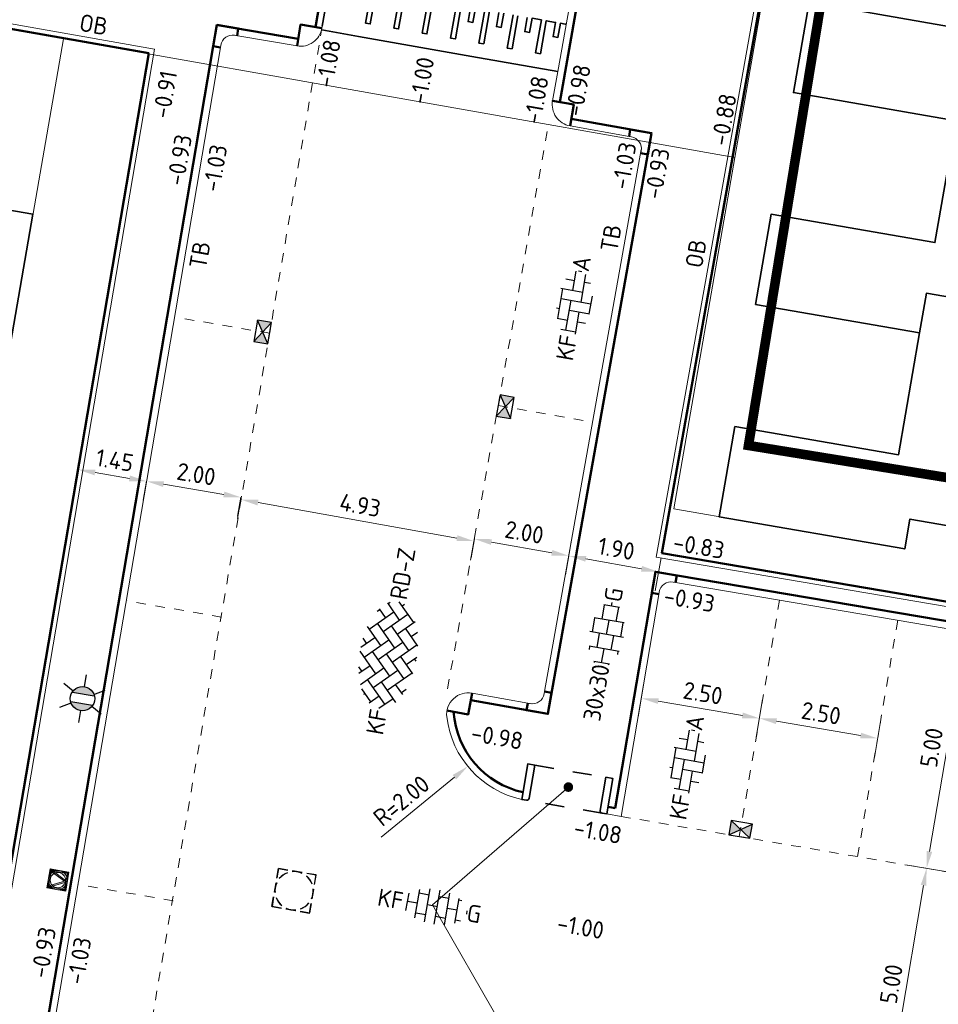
# Model space of a CAD drawing. Header units: metres. Extents: x 2514 to 227642, y 1683 to 852646.
# Tile 313 of 462: x 114020 to 114040, y 426238 to 426258. Entities that reach past the tile are written whole.
import ezdxf
from ezdxf.enums import TextEntityAlignment as Align
from ezdxf.lldxf.tags import DXFTag

# ---------------------------------------------------------------- set-up
doc = ezdxf.new("R2010")
doc.units = ezdxf.units.M
for name, pattern in [('VW-1-1_STREEP', [2, 1, -1]), ('XX-CENTER', [8, 5, -1, 1, -1]), ('ZZ-HIDDEN-SO', [4, 2, -2])]:
    doc.linetypes.add(name, pattern=pattern)
doc.layers.get('Defpoints').update_dxf_attribs({"color": 244, "lineweight": 35})
for name, color, linetype, lineweight in [('B-WE-KG-GRENS_PERCEEL-GV', 252, 'KG-PERCEEL', 18), ('B-WE-OG-BEBOUWING-GV', 4, 'Continuous', 35), ('N-WE-IE-MEUBILAIR_WEGMEUBILAIR_LICHTMAST-S', 7, 'Continuous', 25), ('N-WE-IE-MEUBILAIR_WEGMEUBILAIR_VERKEERSBORD-S', 7, 'Continuous', 9), ('N-WE-KG-WERKGRENS-G', 7, 'XX-CENTER', 35), ('N-WE-RI-HWA_KOLK-S', 150, 'Continuous', 25), ('N-WE-RI-PUT-OPHOOGTEBRENGEN-S', 7, 'Continuous', 25), ('N-WE-VH-DREMPEL_BESTRAAT-G', 1, 'Continuous', 35), ('N-WE-VH-KANTOPSLUITING-T18', 1, 'Continuous', 18), ('N-WE-VH-KANTOPSLUITING_ACHTERKANTBAND-G', 1, 'Continuous', 50), ('N-WE-VH-KANTOPSLUITING_INRITBAND-G', 2, 'Continuous', 35), ('N-WE-VH-KANTOPSLUITING_OPSLUITBAND_100X200-G', 1, 'Continuous', 18), ('N-WE-VH-KANTOPSLUITING_OPSLUITBAND_150X250-G', 1, 'Continuous', 35), ('N-WE-VH-KANTOPSLUITING_TROTTOIRBAND_130 150-G', 2, 'Continuous', 13), ('N-WE-VH-M', 7, 'Continuous', 18), ('N-WE-VH-MATERIAALGRENS-G', 7, 'ZZ-HIDDEN-SO', 35), ('N-WE-VH-NAP-T18', 1, 'Continuous', 18), ('N-WE-VH-VERHARDING_BETONSTRAATSTEEN-S', 1, 'Continuous', 25), ('N-WE-VH-VERHARDING_STRAATBAKSTEEN-S', 1, 'Continuous', 5), ('N-WE-VH-VERHARDING_TEGEL-S', 1, 'Continuous', 25), ('N-WE-VW-MARKERING_LANGS_STREEP_11_010-G', 7, 'VW-1-1_STREEP', 13), ('V-WE-VH-M', 7, 'Continuous', 18)]:
    doc.layers.add(name, color=color, linetype=linetype, lineweight=lineweight)
doc.styles.add('ISO', font='NLCS-ISO.ttf')
doc.styles.add('NLCS-ISO', font='NLCS-ISO.ttf', dxfattribs={"height": 1.8})
doc.styles.add('NLCS-ISO-M200-T18', font='NLCS-ISO.ttf', dxfattribs={"height": 0.36})
doc.styles.get("Standard").update_dxf_attribs({"font": 'romans'})
tags = doc.linetypes.add('KG-PERCEEL', pattern='A,5.5,-2,["P",Standard,S=1.8,R=0,X=-0.5,Y=-0.9],-2,5.5,-2,[5,NLCS.SHX,S=0.75,R=0,X=0,Y=0],-2', length=19).pattern_tags.tags
tags[6] = DXFTag(74, 10)
doc.dimstyles.new('NLCS-M200-T18-PIJL_L2_H1', dxfattribs={"dimscale": 0.2, "dimtxt": 2.5, "dimasz": 1.8, "dimexe": 2, "dimexo": 2, "dimgap": 0.7, "dimtad": 1, "dimzin": 0, "dimdsep": 46, "dimtxsty": 'NLCS-ISO-M200-T18', "dimcen": 0, "dimdle": 2, "dimclrd": 256, "dimclre": 256, "dimclrt": 1, "dimadec": 1, "dimazin": 0, "dimtfac": 1, "dimtdec": 3, "dimtofl": 0, "dimtmove": 0, "dimatfit": 3, "dimfxl": 2, "dimfxlon": 1, "dimtfillclr": 256, "dimtolj": 1, "dimtzin": 0, "dimlwd": -1, "dimlwe": -1, "dimarcsym": 0})

# ---------------------------------------------------------------- blocks, each defined once
blk = doc.blocks.new('N-SIE-WEG_VERKEERSBORD_ROND-SO')
h = blk.add_hatch(color=256)
h.dxf.hatch_style = 1
h.paths.add_polyline_path([(-1, 0, 1), (1, 0, 1)])
h.paths.add_polyline_path([(0.8, 0, -1), (-0.8, 0, -1)], flags=16)
h = blk.add_hatch(color=256)
h.dxf.hatch_style = 1
h.paths.add_polyline_path([(-0.77, 0.86), (-0.51, 0.86, -0.134934), (0, 1), (-1, 1), (-0.8, 0.6, -0.037994), (-0.7, 0.71)])
h = blk.add_hatch(color=256)
h.dxf.hatch_style = 1
h.paths.add_polyline_path([(-0.86, 0.72), (-1, 1), (-1, 0, -0.134934), (-0.86, 0.51)])
h = blk.add_hatch(color=256)
h.dxf.hatch_style = 1
h.paths.add_polyline_path([(0, -1, -0.134934), (-0.51, -0.86), (-0.86, -0.86), (-0.86, -0.51, -0.134934), (-1, 0), (-1, -1)])
h = blk.add_hatch(color=256)
h.dxf.hatch_style = 1
h.paths.add_polyline_path([(-0.11, -0.79, 0.066661), (0.11, -0.79), (0.69, 0.39, 0.050318), (0.6, 0.52), (0, -0.69), (-0.6, 0.52, 0.050318), (-0.69, 0.39)])
h = blk.add_hatch(color=256)
h.dxf.hatch_style = 1
h.paths.add_polyline_path([(0.77, 0.86), (0.7, 0.71, -0.037994), (0.8, 0.6), (1, 1), (0, 1, -0.134934), (0.51, 0.86)])
h = blk.add_hatch(color=256)
h.dxf.hatch_style = 1
h.paths.add_polyline_path([(0.86, -0.86), (0.51, -0.86, -0.134934), (0, -1), (1, -1), (1, 0, -0.134934), (0.86, -0.51)])
h = blk.add_hatch(color=256)
h.dxf.hatch_style = 1
h.paths.add_polyline_path([(0.86, 0.51, -0.134934), (1, 0), (1, 1), (0.86, 0.72)])
for points in [[(-1, -1), (1, -1), (1, 1), (-1, 1)], [(-0.86, -0.86), (0.86, -0.86), (0.86, 0.86), (-0.86, 0.86)]]:
    blk.add_lwpolyline(points, close=True)
at = {"flags": 128}
for points in [[(-1, 1), (0, -1), (1, 1)], [(-0.77, 0.86), (0, -0.69), (0.77, 0.86)]]:
    blk.add_lwpolyline(points, close=True, dxfattribs=at)
for radius in [1, 0.796]:
    blk.add_circle((0, 0), radius)
at = {"lineweight": 30, "flags": 104}
blk.add_attdef('bordgegevens', text='', height=1.8, dxfattribs=at).set_placement((2.21, 3.21), align=Align.TOP_LEFT)
blk = doc.blocks.new('SVH-TEGEL_300X300_DUN_HALFST_KL-SO')
for p, q in [((-1.84, 1.5), (-1.5, 1.5)), ((-1.5, -1.6), (-1.5, 1.6)), ((0, -1.78), (0, 1.78)), ((0, 1.5), (1.5, 1.5)), ((1.5, -1.6), (1.5, 1.6)), ((-3.08, 0.75), (-3, 0.75)), ((-3, -0.83), (-3, 0.83)), ((-3, 0), (-1.5, 0)), ((-1.5, 0.75), (0, 0.75)), ((0, 0), (1.5, 0)), ((1.5, 0.75), (3, 0.75)), ((3, -0.83), (3, 0.83)), ((3, 0), (3.39, 0)), ((-3.08, -0.75), (-3, -0.75)), ((-1.5, -0.75), (0, -0.75)), ((1.5, -0.75), (3, -0.75)), ((-1.84, -1.5), (-1.5, -1.5)), ((0, -1.5), (1.5, -1.5))]:
    blk.add_line(p, q)
at = {"style": 'NLCS-ISO'}
blk.add_attdef('FORMAAT', text='', height=1.8, dxfattribs=at).set_placement((-3.18, 0), align=Align.MIDDLE_RIGHT)
blk.add_attdef('KLEUR', text='', height=1.8, dxfattribs=at).set_placement((3.49, 0), align=Align.MIDDLE_LEFT)
at = {"style": 'NLCS-ISO', "flags": 1}
blk.add_attdef('FUNCTIE', text='', height=1.8, dxfattribs=at).set_placement((0.12, -3.58), align=Align.MIDDLE_CENTER)
blk = doc.blocks.new('SVH-BSS_KEIFORMAAT_KEPER-SO')
at = {"ltscale": 0.1}
for p, q in [((-3.6, 2.11), (-1.48, 0)), ((-2.48, 2.48), (-1.48, 1.48)), ((-2.23, 0.74), (-0.21, 2.76)), ((-2.23, 2.23), (-1.85, 2.61)), ((-0.74, 2.23), (1.48, 0)), ((0.22, 2.75), (1.48, 1.48)), ((0.74, 2.23), (1.2, 2.68)), ((0.74, 0.74), (2.45, 2.45)), ((2.23, 2.23), (4.45, 0)), ((-5.2, 0.74), (-4.03, 1.91)), ((-5.2, -0.74), (-2.97, 1.48)), ((-4.56, 1.6), (-4.45, 1.48)), ((-2.23, -0.74), (0, 1.48)), ((0.74, -0.74), (2.97, 1.48)), ((3.71, 0.74), (4.5, 1.53)), ((4.22, 1.72), (4.45, 1.48)), ((-5.34, 0.88), (-4.45, 0)), ((-4.81, -1.84), (-2.97, 0)), ((-3.71, 0.74), (-1.48, -1.48)), ((-2.23, -2.23), (0, 0)), ((-0.74, 0.74), (1.48, -1.48)), ((0.74, -2.23), (2.97, 0)), ((2.23, 0.74), (4.45, -1.48)), ((3.71, -0.74), (5.25, 0.79)), ((5.2, 0.74), (5.39, 0.55)), ((-5.73, -0.2), (-4.45, -1.48)), ((-3.71, -0.74), (-1.48, -2.97)), ((-0.74, -0.74), (1.48, -2.97)), ((2.23, -0.74), (3.84, -2.36)), ((3.71, -2.23), (5.57, -0.37)), ((5.2, -0.74), (5.41, -0.95)), ((-3.89, -2.41), (-2.97, -1.48)), ((-1.59, -3.08), (0, -1.48)), ((1.36, -3.09), (2.97, -1.48)), ((-3.71, -2.23), (-3.27, -2.67)), ((-0.74, -2.23), (0.21, -3.18)), ((-0.22, -3.19), (0, -2.97)), ((2.23, -2.23), (2.78, -2.78))]:
    blk.add_line(p, q, dxfattribs=at)
at = {"style": 'NLCS-ISO'}
blk.add_attdef('FORMAAT', text='', height=1.8, dxfattribs=at).set_placement((-5.83, -0.22), align=Align.MIDDLE_RIGHT)
blk.add_attdef('KLEUR', text='', height=1.8, dxfattribs=at).set_placement((5.82, -0.22), align=Align.MIDDLE_LEFT)
at = {"style": 'NLCS-ISO', "flags": 1}
blk.add_attdef('FUNCTIE', text='', height=1.8, dxfattribs=at).set_placement((0.12, -3.58), align=Align.MIDDLE_CENTER)
blk = doc.blocks.new('SVH-BSS_KEIFORMAAT_HALFST_KL-SO')
for p, q in [((-2.1, -1.59), (-2.1, 1.42)), ((-2.1, 1.05), (-1.05, 1.05)), ((-1.05, -1.83), (-1.05, 1.66)), ((0, -1.88), (0, 1.71)), ((0, 1.05), (1.05, 1.05)), ((1.05, -1.75), (1.05, 1.58)), ((2.1, -1.4), (2.1, 1.22)), ((2.1, 1.05), (2.41, 1.05)), ((-3.15, -1), (-3.15, 0.83)), ((-3.15, 0), (-2.1, 0)), ((-1.05, 0), (0, 0)), ((1.05, 0), (2.1, 0)), ((3.15, -0.26), (3.15, 0.09)), ((3.15, 0), (3.16, 0)), ((-2.1, -1.05), (-1.05, -1.05)), ((0, -1.05), (1.05, -1.05)), ((2.1, -1.05), (2.64, -1.05))]:
    blk.add_line(p, q)
at = {"style": 'NLCS-ISO'}
blk.add_attdef('FORMAAT', text='', height=1.8, dxfattribs=at).set_placement((-3.62, -0.09), align=Align.MIDDLE_RIGHT)
blk.add_attdef('KLEUR', text='', height=1.8, dxfattribs=at).set_placement((3.17, -0.09), align=Align.MIDDLE_LEFT)
at = {"style": 'NLCS-ISO', "flags": 1}
blk.add_attdef('FUNCTIE', text='', height=1.8, dxfattribs=at).set_placement((0.12, -3.58), align=Align.MIDDLE_CENTER)
blk = doc.blocks.new('SVH-BSS_KEIFORMAAT_ELLEBOOG_KL-SO-flat-117')
at = {"layer": 'N-WE-VH-VERHARDING_BETONSTRAATSTEEN-S', "ltscale": 0.2}
for p, q in [((-0.032, 0.265), (0.039, 0.667)), ((0.082, 0.672), (0.152, 0.659)), ((-0.177, 0.504), (0.005, 0.472)), ((0.139, 0.022), (0.24, 0.598)), ((0.212, 0.436), (0.339, 0.413)), ((-0.348, -0.319), (-0.238, 0.302)), ((-0.284, 0.31), (0.175, 0.229)), ((-0.275, 0.095), (0.346, -0.014)), ((-0.177, -0.562), (-0.068, 0.058)), ((0.309, -0.221), (0.374, 0.144)), ((-0.373, -0.101), (-0.311, -0.112)), ((-0.104, -0.148), (0.316, -0.222)), ((0.021, -0.645), (0.102, -0.185)), ((-0.361, -0.317), (-0.141, -0.355)), ((0.066, -0.392), (0.231, -0.421)), ((-0.282, -0.544), (0.03, -0.599))]:
    blk.add_line(p, q, dxfattribs=at)
at = {"layer": 'N-WE-VH-VERHARDING_BETONSTRAATSTEEN-S', "style": 'NLCS-ISO'}
blk.add_attdef('KLEUR', text='', height=0.36, rotation=80.0136, dxfattribs=at).set_placement((0.118, 0.669), align=Align.MIDDLE_LEFT)
at = {"layer": 'N-WE-VH-VERHARDING_BETONSTRAATSTEEN-S', "style": 'NLCS-ISO', "flags": 1}
blk.add_attdef('FUNCTIE', text='', height=0.36, rotation=80.0136, dxfattribs=at).set_placement((0.71, -0.101), align=Align.MIDDLE_CENTER)
at = {"layer": 'N-WE-VH-VERHARDING_BETONSTRAATSTEEN-S', "style": 'NLCS-ISO'}
blk.add_attdef('FORMAAT', text='', height=0.36, rotation=80.0136, dxfattribs=at).set_placement((-0.118, -0.669), align=Align.MIDDLE_RIGHT)
blk = doc.blocks.new('SVH-BSS_KEIFORMAAT_ELLEBOOG_KL-SO-flat-123')
at = {"layer": 'N-WE-VH-VERHARDING_BETONSTRAATSTEEN-S', "ltscale": 0.2}
for p, q in [((-0.032, 0.265), (0.039, 0.667)), ((0.082, 0.672), (0.152, 0.659)), ((-0.177, 0.504), (0.005, 0.472)), ((0.139, 0.022), (0.24, 0.598)), ((0.212, 0.436), (0.339, 0.413)), ((-0.348, -0.319), (-0.238, 0.302)), ((-0.284, 0.31), (0.175, 0.229)), ((-0.275, 0.095), (0.346, -0.014)), ((-0.177, -0.562), (-0.068, 0.058)), ((0.309, -0.221), (0.374, 0.144)), ((-0.373, -0.101), (-0.311, -0.112)), ((-0.104, -0.148), (0.316, -0.222)), ((0.021, -0.645), (0.102, -0.185)), ((-0.361, -0.317), (-0.141, -0.355)), ((0.066, -0.392), (0.231, -0.421)), ((-0.282, -0.544), (0.03, -0.599))]:
    blk.add_line(p, q, dxfattribs=at)
at = {"layer": 'N-WE-VH-VERHARDING_BETONSTRAATSTEEN-S', "style": 'NLCS-ISO'}
blk.add_attdef('KLEUR', text='', height=0.36, rotation=80.0136, dxfattribs=at).set_placement((0.118, 0.669), align=Align.MIDDLE_LEFT)
at = {"layer": 'N-WE-VH-VERHARDING_BETONSTRAATSTEEN-S', "style": 'NLCS-ISO', "flags": 1}
blk.add_attdef('FUNCTIE', text='', height=0.36, rotation=80.0136, dxfattribs=at).set_placement((0.71, -0.101), align=Align.MIDDLE_CENTER)
at = {"layer": 'N-WE-VH-VERHARDING_BETONSTRAATSTEEN-S', "style": 'NLCS-ISO'}
blk.add_attdef('FORMAAT', text='', height=0.36, rotation=80.0136, dxfattribs=at).set_placement((-0.118, -0.669), align=Align.MIDDLE_RIGHT)
blk = doc.blocks.new('SRI-PUT_OPHOOGTEBRENGEN-SO-flat-24')
at = {"layer": 'N-WE-RI-PUT-OPHOOGTEBRENGEN-S'}
blk.add_lwpolyline([(-0.363, 0.266), (-0.329, 0.463), (-0.132, 0.43)], dxfattribs=at)
at = {"layer": 'N-WE-RI-PUT-OPHOOGTEBRENGEN-S', "lineweight": -3}
for points in [[(0.164, 0.38), (-0.034, 0.413)], [(0.426, 0.133), (0.459, 0.33), (0.262, 0.363)], [(-0.379, 0.167), (-0.413, -0.03)], [(0.376, -0.163), (0.41, 0.034)], [(-0.429, -0.129), (-0.462, -0.326), (-0.265, -0.359)], [(-0.167, -0.376), (0.031, -0.409)], [(0.129, -0.426), (0.326, -0.459), (0.36, -0.262)]]:
    blk.add_lwpolyline(points, dxfattribs=at)
at = {"layer": 'N-WE-RI-PUT-OPHOOGTEBRENGEN-S', "lineweight": -3, "ltscale": 0.2}
for start, end in [(110.434, 140.434), (65.434, 95.434), (20.434, 50.434), (155.434, 185.434), (335.4292, 5.4292), (200.4292, 230.4292), (245.4292, 275.4292), (290.4292, 320.4292)]:
    blk.add_arc((-0.002, 0.002), 0.4, start, end, dxfattribs=at)
blk = doc.blocks.new('SRI-PUT_OPHOOGTEBRENGEN-SO-flat-120')
at = {"layer": 'N-WE-RI-PUT-OPHOOGTEBRENGEN-S', "lineweight": -3}
for points in [[(-0.13, 0.427), (-0.327, 0.461), (-0.362, 0.265)], [(0.165, 0.375), (-0.032, 0.41)], [(0.426, 0.126), (0.461, 0.323), (0.264, 0.358)], [(-0.379, 0.166), (-0.413, -0.031)], [(0.375, -0.169), (0.409, 0.028)], [(-0.17, -0.378), (0.027, -0.413)], [(0.126, -0.43), (0.323, -0.465), (0.357, -0.268)]]:
    blk.add_lwpolyline(points, dxfattribs=at)
at = {"layer": 'N-WE-RI-PUT-OPHOOGTEBRENGEN-S'}
blk.add_lwpolyline([(-0.268, -0.361), (-0.465, -0.326), (-0.431, -0.129)], dxfattribs=at)
at = {"layer": 'N-WE-RI-PUT-OPHOOGTEBRENGEN-S', "lineweight": -3}
for start_param, end_param in [(5.23603, 5.759628), (4.450548, 4.974147), (3.66515, 4.188748), (6.021428, 6.545027), (2.879751, 3.40335), (0.523641, 1.047239), (1.309039, 1.832638), (2.094353, 2.617952)]:
    blk.add_ellipse((-0.002, -0.002), major_axis=(-0.394, 0.069), ratio=0.999848, start_param=start_param, end_param=end_param, dxfattribs=at)
blk = doc.blocks.new('N-SRI-KOLK_STRAAT_450X300-SO')
h = blk.add_hatch(color=256)
h.dxf.hatch_style = 1
h.paths.add_polyline_path([(0, 0.75), (-1.125, 1.5), (-1.125, 0)])
h.paths.add_polyline_path([(1.125, 1.5), (0, 0.75), (1.125, 0)])
for p, q in [((-1.125, 0), (1.125, 1.5)), ((1.125, 0), (-1.125, 1.5))]:
    blk.add_line(p, q)
at = {"flags": 128}
blk.add_lwpolyline([(-1.125, 0), (1.125, 0), (1.125, 1.5), (-1.125, 1.5)], close=True, dxfattribs=at)
blk = doc.blocks.new('*D489')
at = {"layer": 'Defpoints', "color": 0, "transparency": 16777216}
for p in [(114021.644, 426248.906), (114023.074, 426248.663), (114023.041, 426248.472)]:
    blk.add_point(p, dxfattribs=at)
at = {"layer": 'N-WE-VH-M', "transparency": 16777216}
for p, q in [((114021.612, 426248.715), (114021.545, 426248.321)), ((114021.967, 426248.655), (114022.686, 426248.532)), ((114023.041, 426248.472), (114022.974, 426248.078))]:
    blk.add_line(p, q, dxfattribs=at)
for points in [[(114021.977, 426248.714), (114021.957, 426248.596), (114021.612, 426248.715)], [(114022.696, 426248.592), (114022.676, 426248.473), (114023.041, 426248.472)]]:
    blk.add_solid(points, dxfattribs=at)
at = {"layer": 'N-WE-VH-M', "transparency": 16777216, "insert": (114022.38, 426248.909), "char_height": 0.36, "attachment_point": 5, "rotation": 350.3412, "style": 'NLCS-ISO-M200-T18'}
blk.add_mtext('\\A1;1.45', dxfattribs=at)
blk = doc.blocks.new('*D490')
at = {"layer": 'Defpoints', "color": 0, "transparency": 16777216}
for p in [(114025.093, 426248.555), (114029.951, 426247.688), (114029.868, 426247.223)]:
    blk.add_point(p, dxfattribs=at)
at = {"layer": 'N-WE-VH-M', "transparency": 16777216}
for p, q in [((114025.023, 426248.161), (114024.94, 426247.696)), ((114025.365, 426248.027), (114029.513, 426247.286)), ((114029.88, 426247.294), (114029.797, 426246.829))]:
    blk.add_line(p, q, dxfattribs=at)
for points in [[(114025.375, 426248.086), (114025.354, 426247.968), (114025.01, 426248.09)], [(114029.524, 426247.346), (114029.503, 426247.227), (114029.868, 426247.223)]]:
    blk.add_solid(points, dxfattribs=at)
at = {"layer": 'N-WE-VH-M', "transparency": 16777216, "insert": (114027.495, 426247.972), "char_height": 0.36, "attachment_point": 5, "rotation": 349.8809, "style": 'NLCS-ISO-M200-T18'}
blk.add_mtext('\\A1;4.93', dxfattribs=at)
blk = doc.blocks.new('*D491')
at = {"layer": 'Defpoints', "color": 0, "transparency": 16777216}
for p in [(114031.967, 426247.603), (114033.838, 426247.27), (114033.715, 426246.583)]:
    blk.add_point(p, dxfattribs=at)
at = {"layer": 'N-WE-VH-M', "transparency": 16777216}
for p, q in [((114031.897, 426247.21), (114031.774, 426246.523)), ((114032.199, 426246.854), (114033.361, 426246.647)), ((114033.767, 426246.876), (114033.645, 426246.19))]:
    blk.add_line(p, q, dxfattribs=at)
for points in [[(114032.21, 426246.913), (114032.189, 426246.795), (114031.845, 426246.917)], [(114033.371, 426246.706), (114033.35, 426246.588), (114033.715, 426246.583)]]:
    blk.add_solid(points, dxfattribs=at)
at = {"layer": 'N-WE-VH-M', "transparency": 16777216, "insert": (114032.836, 426247.065), "char_height": 0.36, "attachment_point": 5, "rotation": 349.8809, "style": 'NLCS-ISO-M200-T18'}
blk.add_mtext('\\A1;1.90', dxfattribs=at)
blk = doc.blocks.new('*D492')
at = {"layer": 'Defpoints', "color": 0, "transparency": 16777216}
for p in [(114040.328, 426240.227), (114038.463, 426235.472), (114039.489, 426235.298)]:
    blk.add_point(p, dxfattribs=at)
at = {"layer": 'N-WE-VH-M', "transparency": 16777216}
for p, q in [((114039.696, 426240.334), (114038.907, 426240.469)), ((114039.241, 426240.047), (114038.523, 426235.827)), ((114038.857, 426235.405), (114038.068, 426235.539))]:
    blk.add_line(p, q, dxfattribs=at)
for points in [[(114039.182, 426240.057), (114039.3, 426240.036), (114039.302, 426240.401)], [(114038.464, 426235.837), (114038.582, 426235.817), (114038.463, 426235.472)]]:
    blk.add_solid(points, dxfattribs=at)
at = {"layer": 'N-WE-VH-M', "transparency": 16777216, "insert": (114038.567, 426237.991), "char_height": 0.36, "attachment_point": 5, "rotation": 80.3412, "style": 'NLCS-ISO-M200-T18'}
blk.add_mtext('\\A1;5.00', dxfattribs=at)
blk = doc.blocks.new('*D493')
at = {"layer": 'Defpoints', "color": 0, "transparency": 16777216}
for p in [(114040.14, 426245.331), (114041.167, 426245.156), (114040.328, 426240.227)]:
    blk.add_point(p, dxfattribs=at)
at = {"layer": 'N-WE-VH-M', "transparency": 16777216}
for p, q in [((114040.535, 426245.263), (114039.746, 426245.398)), ((114039.362, 426240.756), (114040.08, 426244.976)), ((114039.696, 426240.334), (114038.907, 426240.469))]:
    blk.add_line(p, q, dxfattribs=at)
for points in [[(114040.021, 426244.986), (114040.139, 426244.966), (114040.14, 426245.331)], [(114039.303, 426240.766), (114039.421, 426240.746), (114039.302, 426240.401)]]:
    blk.add_solid(points, dxfattribs=at)
at = {"layer": 'N-WE-VH-M', "transparency": 16777216, "insert": (114039.406, 426242.92), "char_height": 0.36, "attachment_point": 5, "rotation": 80.3412, "style": 'NLCS-ISO-M200-T18'}
blk.add_mtext('\\A1;5.00', dxfattribs=at)
blk = doc.blocks.new('hoekblok inw. 25')
at = {"layer": 'N-WE-VH-KANTOPSLUITING_ACHTERKANTBAND-G', "ltscale": 0.2, "flags": 128}
blk.add_lwpolyline([(-0.45, 0.15), (-0.45, 0), (0, 0), (0, 0.45), (-0.15, 0.45)], dxfattribs=at)
at = {"layer": 'N-WE-VH-KANTOPSLUITING_TROTTOIRBAND_130 150-G', "ltscale": 0.2, "flags": 128}
blk.add_lwpolyline([(-0.15, 0.45), (-0.15, 0.4, -0.414214), (-0.4, 0.15), (-0.45, 0.15)], format="xyb", dxfattribs=at)
blk = doc.blocks.new('*D524')
at = {"layer": 'Defpoints', "color": 0, "ltscale": 0.2, "transparency": 16777216}
for p in [(114031.287, 426243.794), (114029.738, 426242.529)]:
    blk.add_point(p, dxfattribs=at)
at = {"layer": 'N-WE-VH-M', "ltscale": 0.2, "transparency": 16777216}
blk.add_line((114027.932, 426241.054), (114029.459, 426242.301), dxfattribs=at)
blk.add_solid([(114029.421, 426242.348), (114029.497, 426242.255), (114029.738, 426242.529)], dxfattribs=at)
at = {"layer": 'N-WE-VH-M', "color": 1, "ltscale": 0.2, "transparency": 16777216, "insert": (114028.354, 426241.812), "char_height": 0.36, "attachment_point": 5, "rotation": 39.2339, "style": 'NLCS-ISO-M200-T18'}
blk.add_mtext('\\A1;R=2.00', dxfattribs=at)
blk = doc.blocks.new('*D288')
at = {"layer": 'Defpoints', "color": 0, "transparency": 16777216}
for p in [(114023.041, 426248.472), (114025.008, 426248.137), (114025.008, 426248.137)]:
    blk.add_point(p, dxfattribs=at)
at = {"layer": 'N-WE-VH-M', "transparency": 16777216}
for p, q in [((114023.041, 426248.472), (114022.974, 426248.078)), ((114023.396, 426248.412), (114024.653, 426248.198)), ((114025.008, 426248.137), (114024.941, 426247.743))]:
    blk.add_line(p, q, dxfattribs=at)
for points in [[(114023.406, 426248.471), (114023.386, 426248.353), (114023.041, 426248.472)], [(114024.663, 426248.257), (114024.643, 426248.139), (114025.008, 426248.137)]]:
    blk.add_solid(points, dxfattribs=at)
at = {"layer": 'N-WE-VH-M', "transparency": 16777216, "insert": (114024.078, 426248.62), "char_height": 0.36, "attachment_point": 5, "rotation": 350.344, "style": 'NLCS-ISO-M200-T18'}
blk.add_mtext('\\A1;2.00', dxfattribs=at)
blk = doc.blocks.new('*D546')
at = {"layer": 'Defpoints', "color": 0, "transparency": 16777216}
for p in [(114029.876, 426247.269), (114031.845, 426246.917), (114031.845, 426246.917)]:
    blk.add_point(p, dxfattribs=at)
at = {"layer": 'N-WE-VH-M', "transparency": 16777216}
for p, q in [((114029.876, 426247.269), (114029.806, 426246.875)), ((114030.23, 426247.205), (114031.49, 426246.98)), ((114031.845, 426246.917), (114031.774, 426246.523))]:
    blk.add_line(p, q, dxfattribs=at)
for points in [[(114030.241, 426247.264), (114030.22, 426247.146), (114029.876, 426247.269)], [(114031.501, 426247.04), (114031.48, 426246.921), (114031.845, 426246.917)]]:
    blk.add_solid(points, dxfattribs=at)
at = {"layer": 'N-WE-VH-M', "transparency": 16777216, "insert": (114030.917, 426247.408), "char_height": 0.36, "attachment_point": 5, "rotation": 349.8809, "style": 'NLCS-ISO-M200-T18'}
blk.add_mtext('\\A1;2.00', dxfattribs=at)
blk = doc.blocks.new('*D791')
at = {"layer": 'Defpoints', "color": 0, "ltscale": 0.2, "transparency": 16777216}
for p in [(114035.818, 426243.53), (114032.934, 426241.485), (114035.399, 426241.066)]:
    blk.add_point(p, dxfattribs=at)
at = {"layer": 'V-WE-VH-M', "ltscale": 0.2, "transparency": 16777216}
for p, q in [((114033.287, 426243.555), (114033.421, 426244.344)), ((114035.751, 426243.136), (114035.885, 426243.925)), ((114033.709, 426243.889), (114035.463, 426243.591))]:
    blk.add_line(p, q, dxfattribs=at)
for points in [[(114033.719, 426243.948), (114033.698, 426243.83), (114033.354, 426243.95)], [(114035.473, 426243.65), (114035.453, 426243.531), (114035.818, 426243.53)]]:
    blk.add_solid(points, dxfattribs=at)
at = {"layer": 'V-WE-VH-M', "color": 1, "ltscale": 0.2, "transparency": 16777216, "insert": (114034.64, 426244.055), "char_height": 0.36, "attachment_point": 5, "rotation": 350.3412, "style": 'NLCS-ISO-M200-T18'}
blk.add_mtext('\\A1;2.50', dxfattribs=at)
blk = doc.blocks.new('*D792')
at = {"layer": 'Defpoints', "color": 0, "ltscale": 0.2, "transparency": 16777216}
for p in [(114038.283, 426243.111), (114035.399, 426241.066), (114037.863, 426240.646)]:
    blk.add_point(p, dxfattribs=at)
at = {"layer": 'V-WE-VH-M', "ltscale": 0.2, "transparency": 16777216}
for p, q in [((114035.751, 426243.136), (114035.885, 426243.925)), ((114038.216, 426242.716), (114038.35, 426243.505)), ((114036.173, 426243.47), (114037.928, 426243.171))]:
    blk.add_line(p, q, dxfattribs=at)
for points in [[(114036.183, 426243.529), (114036.163, 426243.411), (114035.818, 426243.53)], [(114037.938, 426243.23), (114037.918, 426243.112), (114038.283, 426243.111)]]:
    blk.add_solid(points, dxfattribs=at)
at = {"layer": 'V-WE-VH-M', "color": 1, "ltscale": 0.2, "transparency": 16777216, "insert": (114037.104, 426243.636), "char_height": 0.36, "attachment_point": 5, "rotation": 350.3412, "style": 'NLCS-ISO-M200-T18'}
blk.add_mtext('\\A1;2.50', dxfattribs=at)
blk = doc.blocks.new('N-SIE-WEG_LICHTMAST-SO')
h = blk.add_hatch(color=256)
h.paths.add_polyline_path([(1.16, 0.5, 0.658505), (-1.16, 0.5)])
h.paths.add_polyline_path([(-1.16, -0.5, 0.658505), (1.16, -0.5)])
at = {"flags": 128}
for points in [[(0, 1.27), (0, 2.53)], [(-2.19, 1.27), (-1.1, 0.63)], [(1.1, 0.63), (2.19, 1.27)], [(-1.16, 0.5), (1.16, 0.5)], [(-2.19, -1.27), (-1.1, -0.63)], [(-1.16, -0.5), (1.16, -0.5)], [(2.19, -1.27), (1.1, -0.63)], [(0, -1.27), (0, -2.53)]]:
    blk.add_lwpolyline(points, dxfattribs=at)
at = {"ltscale": 0.5}
blk.add_circle((0, 0), 1.27, dxfattribs=at)
at = {"style": 'NLCS-ISO'}
blk.add_attdef('TYPE', text='', height=1.8, dxfattribs=at).set_placement((0, 2.53), align=Align.BOTTOM_CENTER)

msp = doc.modelspace()

# ---------------------------------------------------------------- linework, layer by layer
at = {"layer": 'B-WE-KG-GRENS_PERCEEL-GV', "ltscale": 0.2}
for points in [[(114062.845, 426243.553), (114065.033, 426252.421), (114067.647, 426260.863), (114069.867, 426271.851), (114069.5, 426279.068), (114069.487, 426279.321), (114069.481, 426279.345), (114040.382, 426284.372), (114035.308, 426255.219)], [(114038.847, 426247.062), (114034.033, 426247.894), (114035.308, 426255.219), (114021.31, 426257.698)], [(114023.242, 426171.147), (114028.339, 426199.64), (114025.718, 426200.11), (114030.618, 426227.71), (114058.289, 426222.882), (114059.592, 426230.361), (114062.816, 426243.434), (114062.845, 426243.553), (114038.954, 426247.683)], [(114038.847, 426247.062), (114038.954, 426247.683)]]:
    msp.add_lwpolyline(points, dxfattribs=at)
msp.add_lwpolyline([(114021.31, 426257.698), (113993.696, 426262.523), (113993.06, 426258.858), (113993.631, 426258.759), (113990.127, 426238.55), (114017.17, 426233.889)], close=True, dxfattribs=at)
at = {"layer": 'B-WE-OG-BEBOUWING-GV'}
for points in [[(114051.346, 426259.443), (114040.824, 426261.262), (114040.679, 426260.42), (114040.239, 426257.872), (114036.852, 426258.457), (114036.527, 426256.574), (114039.917, 426255.988), (114040.062, 426256.827), (114050.58, 426255.009)], [(114017.734, 426258.323), (114015.852, 426258.644), (114015.229, 426254.987), (114016.036, 426254.847), (114014.243, 426244.537), (114018.883, 426243.741), (114020.674, 426254.039), (114017.108, 426254.66)], [(114050.58, 426255.009), (114040.062, 426256.827), (114039.917, 426255.988), (114039.478, 426253.448), (114036.062, 426254.039), (114035.737, 426252.158), (114039.157, 426251.566), (114039.3, 426252.393), (114049.813, 426250.575)], [(114049.813, 426250.575), (114039.3, 426252.393), (114039.157, 426251.566), (114038.718, 426249.023), (114035.307, 426249.612), (114034.982, 426247.73), (114038.847, 426247.062), (114038.954, 426247.683), (114049.013, 426245.944)]]:
    msp.add_lwpolyline(points, close=True, dxfattribs=at)
at = {"layer": 'N-WE-KG-WERKGRENS-G', "ltscale": 0.5, "const_width": 0.2, "flags": 128}
msp.add_lwpolyline([(113539.652, 426425.541), (113533.034, 426426.579), (113512.978, 426310.885), (113509.106, 426305.095), (113507.039, 426292.73), (113504.728, 426279.396), (113497.949, 426267.392), (113491.721, 426263.905), (113496.136, 426256.365), (113502.435, 426260.053, -0.182232), (113509.838, 426261.318, -0.126544), (113516.642, 426258.09), (113523.828, 426262.829), (113521.668, 426266.104), (113525.98, 426265.334), (113539.291, 426339.571), (113541.863, 426353.106), (113543.716, 426365.72), (113550.178, 426401.905), (113551.547, 426409.78), (113574.553, 426405.734), (113573.157, 426397.506), (113607.198, 426391.573), (113606.914, 426389.946), (113619.162, 426387.845), (113613.609, 426356.275), (113601.182, 426358.276), (113600.845, 426356.182), (113597.954, 426356.648), (113593.562, 426350.547), (113574.97, 426354.003), (113574.327, 426350.546), (113615.634, 426343.691), (113593.57, 426263.699, 0.356973), (113596.583, 426256.89), (113595.271, 426248.698), (113599.487, 426248.023), (113601.054, 426254.868), (113602.72, 426255.869), (113636.901, 426249.843), (113711.239, 426237.251), (113711.078, 426236.35), (113716.526, 426235.533), (113716.685, 426236.595), (113718.512, 426236.321), (113734.103, 426277.353), (113735.865, 426278.617), (113776.182, 426271.575), (113774.564, 426262.996), (113804.256, 426258), (113798.274, 426223.759), (113796.469, 426212.743), (113816.717, 426209.189), (113821.532, 426236.979), (113822.449, 426236.82), (113823.388, 426242.034), (113822.132, 426242.26), (113830.108, 426272.94), (113832.685, 426287.571), (113850.983, 426284.543), (113878.799, 426279.99), (113865.198, 426203.132), (113884.246, 426200.097), (113884.458, 426196.374), (113883.446, 426190.397), (113921.214, 426183.978), (113921.482, 426185.328), (113923.778, 426184.872), (113926.223, 426198.093), (113928.449, 426210.745), (113964.907, 426204.42), (113960.406, 426178.602), (113963.561, 426178.134), (113967.734, 426203.401), (113997.515, 426198.193), (113998.702, 426198.006), (113998.957, 426199.616), (114022.375, 426195.633), (114018.261, 426170.621), (114024.177, 426169.647), (114029.085, 426200.395), (114026.448, 426200.718), (114031.499, 426230.088), (114054.44, 426226.248), (114057.477, 426225.696), (114056.841, 426222.197), (114059.961, 426221.626), (114065.65, 426244.354), (114035.59, 426249.218), (114041.184, 426283.399), (114056.073, 426280.709), (114056.721, 426283.698), (114042.185, 426286.164), (114046.915, 426313.16), (114065.34, 426310.078), (114066.402, 426316.804), (114058.916, 426317.879), (114056.3, 426327.344), (114067.79, 426392.772), (114039.145, 426397.909), (113967.805, 426410.127), (113958.58, 426362.909), (114027.859, 426351.392), (114036.556, 426349.826), (114034.317, 426336.794), (114032.043, 426337.194), (114031.497, 426333.947), (114035.343, 426333.283), (114031.409, 426310.162), (113989.982, 426317.452), (113994.21, 426340.55), (114008.87, 426338.023), (114009.525, 426341.433), (113875.208, 426365.513)], format="xyb", dxfattribs=at)
at = {"layer": 'N-WE-VH-DREMPEL_BESTRAAT-G'}
for points in [[(114027.729, 426258.714), (114027.608, 426258.024), (114027.706, 426258.007), (114027.828, 426258.696)], [(114028.32, 426258.61), (114028.199, 426257.92), (114028.297, 426257.903), (114028.419, 426258.592)], [(114028.911, 426258.505), (114028.79, 426257.816), (114028.888, 426257.799), (114029.01, 426258.488)], [(114029.502, 426258.401), (114029.381, 426257.712), (114029.479, 426257.695), (114029.6, 426258.384)], [(114029.797, 426258.349), (114029.745, 426258.054), (114029.844, 426258.037), (114029.896, 426258.332)], [(114030.093, 426258.297), (114029.972, 426257.608), (114030.07, 426257.591), (114030.191, 426258.28)], [(114030.388, 426258.245), (114030.336, 426257.95), (114030.435, 426257.933), (114030.487, 426258.228)], [(114030.684, 426258.193), (114030.562, 426257.504), (114030.661, 426257.487), (114030.782, 426258.176)], [(114030.979, 426258.141), (114030.927, 426257.846), (114031.026, 426257.828), (114031.078, 426258.124), (114031.275, 426258.089), (114031.153, 426257.4), (114031.252, 426257.383), (114031.373, 426258.072), (114031.57, 426258.037), (114031.518, 426257.742), (114031.617, 426257.724), (114031.669, 426258.02), (114031.767, 426258.003), (114031.791, 426257.998)], [(114031.615, 426257.014), (114029.821, 426257.33), (114028.639, 426257.538), (114027.457, 426257.746), (114026.694, 426257.88)]]:
    msp.add_lwpolyline(points, dxfattribs=at)
at = {"layer": 'N-WE-VH-KANTOPSLUITING_ACHTERKANTBAND-G', "ltscale": 0.2}
for p, q in [((114023.089, 426257.398), (113967.024, 426267.27)), ((114024.525, 426257.981), (114026.203, 426257.695)), ((114020.506, 426234.472), (114024.433, 426257.542)), ((114019.033, 426233.566), (114023.089, 426257.398)), ((114033.65, 426246.587), (114032.811, 426241.658)), ((114056.62, 426242.678), (114033.65, 426246.587)), ((114032.811, 426241.658), (114032.663, 426241.683))]:
    msp.add_line(p, q, dxfattribs=at)
for points in [[(114056.687, 426243.072), (114033.784, 426246.97), (114035.582, 426257.046), (114040.457, 426284.359), (114055.211, 426281.81)], [(114031.654, 426256.376), (114032.026, 426258.465)], [(114026.178, 426257.547), (114026.254, 426257.993), (114026.696, 426257.918)], [(114031.505, 426256.399), (114031.506, 426256.402), (114031.948, 426256.324), (114031.87, 426255.88)], [(114029.801, 426243.907), (114031.409, 426243.62), (114033.57, 426255.729), (114031.896, 426256.028)]]:
    msp.add_lwpolyline(points, dxfattribs=at)
at = {"layer": 'N-WE-VH-KANTOPSLUITING_ACHTERKANTBAND-G', "ltscale": 0.2, "flags": 128}
for points in [[(114026.868, 426259.73), (114026.564, 426257.94)], [(114029.305, 426243.691), (114029.748, 426243.612), (114029.827, 426244.055)]]:
    msp.add_lwpolyline(points, dxfattribs=at)
at = {"layer": 'N-WE-VH-KANTOPSLUITING_ACHTERKANTBAND-G', "ltscale": 0.2}
msp.add_lwpolyline([(114030.889, 426241.988, -0.332722), (114029.442, 426243.666, -0.332722)], format="xyb", dxfattribs=at)
at = {"layer": 'N-WE-VH-KANTOPSLUITING_INRITBAND-G', "ltscale": 0.2, "flags": 128}
for points in [[(114031.138, 426242.554), (114031.02, 426241.864, -0.414214), (114030.962, 426241.823), (114030.864, 426241.839), (114030.99, 426242.579)], [(114032.616, 426242.3), (114032.499, 426241.61, 0.414214), (114032.539, 426241.552), (114032.638, 426241.536), (114032.764, 426242.275)]]:
    msp.add_lwpolyline(points, format="xyb", close=True, dxfattribs=at)
at = {"layer": 'N-WE-VH-KANTOPSLUITING_OPSLUITBAND_100X200-G', "ltscale": 0.2}
for p, q in [((113966.944, 426267.386), (114023.205, 426257.48)), ((114023.205, 426257.48), (114019.115, 426233.45))]:
    msp.add_line(p, q, dxfattribs=at)
msp.add_lwpolyline([(114056.67, 426242.974), (114033.668, 426246.889), (114035.484, 426257.063), (114040.376, 426284.474), (114055.228, 426281.909)], dxfattribs=at)
at = {"layer": 'N-WE-VH-KANTOPSLUITING_OPSLUITBAND_150X250-G', "ltscale": 0.2, "flags": 128}
msp.add_lwpolyline([(114026.705, 426257.958), (114027.031, 426259.787, 0.414892), (114022.165, 426266.75), (114022.155, 426266.752)], format="xyb", dxfattribs=at)
at = {"layer": 'N-WE-VH-KANTOPSLUITING_TROTTOIRBAND_130 150-G', "ltscale": 0.2}
for p, q in [((114026.696, 426257.912), (114026.705, 426257.958)), ((114024.942, 426257.758), (114026.178, 426257.547))]:
    msp.add_line(p, q, dxfattribs=at)
at = {"layer": 'N-WE-VH-KANTOPSLUITING_TROTTOIRBAND_130 150-G', "ltscale": 0.2, "flags": 128}
for points in [[(114031.629, 426257.091), (114031.879, 426258.491, -0.414214), (114032.401, 426258.855), (114033.703, 426258.622)], [(114033.101, 426255.66), (114031.87, 426255.88, -0.414214), (114031.506, 426256.402), (114031.629, 426257.091)], [(114030.864, 426241.839, -0.320185), (114029.301, 426243.559, -0.50337), (114029.827, 426244.055), (114031.064, 426243.834)]]:
    msp.add_lwpolyline(points, format="xyb", dxfattribs=at)
for points in [[(114020.579, 426234.003), (114024.58, 426257.516)], [(114031.34, 426244.089), (114033.356, 426255.385)]]:
    msp.add_lwpolyline(points, dxfattribs=at)
at = {"layer": 'N-WE-VH-KANTOPSLUITING_TROTTOIRBAND_130 150-G', "ltscale": 0.2}
for points in [[(114033.735, 426246.193), (114032.934, 426241.485)], [(114056.23, 426242.592), (114034.068, 426246.364)], [(114032.638, 426241.536), (114032.934, 426241.485)]]:
    msp.add_lwpolyline(points, dxfattribs=at)
msp.add_arc((114026.252, 426257.991), 0.45, 260.5226, 350.6324, dxfattribs=at)
at = {"layer": 'N-WE-VH-MATERIAALGRENS-G', "ltscale": 0.2, "flags": 128}
for points in [[(114031.138, 426242.552), (114032.616, 426242.3)], [(114032.539, 426241.552), (114030.913, 426241.829)]]:
    msp.add_lwpolyline(points, dxfattribs=at)
at = {"layer": 'N-WE-VW-MARKERING_LANGS_STREEP_11_010-G', "ltscale": 0.2}
for p, q in [((114036.238, 426245.995), (114035.399, 426241.066)), ((114038.702, 426245.575), (114037.863, 426240.646))]:
    msp.add_line(p, q, dxfattribs=at)
at = {"layer": 'N-WE-VW-MARKERING_LANGS_STREEP_11_010-G', "ltscale": 0.2, "flags": 128}
for points in [[(114026.705, 426257.958), (114022.491, 426233.37)], [(114029.318, 426244.146), (114031.427, 426255.959)], [(114025.612, 426251.557), (114023.641, 426251.893)], [(114030.373, 426250.052), (114032.342, 426249.701)], [(114024.606, 426245.642), (114022.634, 426245.978)], [(114055.608, 426237.626), (114032.934, 426241.485)], [(114023.599, 426239.727), (114021.627, 426240.063)]]:
    msp.add_lwpolyline(points, dxfattribs=at)

# ---------------------------------------------------------------- block references
at = {"ltscale": 0.2}
for p, rotation in [((114024.51, 426257.985), 170.1347917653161), ((114033.57, 426255.729), 80.05984212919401), ((114033.65, 426246.587), 170.1347917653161)]:
    msp.add_blockref('hoekblok inw. 25', p, dxfattribs=dict(at, rotation=rotation))
at = {"rotation": 350.0711433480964}
msp.add_blockref('hoekblok inw. 25', (114031.409, 426243.62), dxfattribs=at)
at = {"layer": 'N-WE-IE-MEUBILAIR_WEGMEUBILAIR_LICHTMAST-S', "xscale": 0.2, "yscale": 0.2, "zscale": 0.2, "rotation": 350.1566500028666}
msp.add_blockref('N-SIE-WEG_LICHTMAST-SO', (114021.706, 426243.94), dxfattribs=at)
at = {"layer": 'N-WE-IE-MEUBILAIR_WEGMEUBILAIR_VERKEERSBORD-S', "ltscale": 0.2, "xscale": 0.2, "yscale": 0.2, "zscale": 0.2, "rotation": 80.05004763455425}
msp.add_blockref('N-SIE-WEG_VERKEERSBORD_ROND-SO', (114021.193, 426240.157), dxfattribs=at)
at = {"layer": 'N-WE-RI-HWA_KOLK-S', "ltscale": 0.2}
for p, xscale, yscale, zscale, rotation in [((114025.611, 426251.557), 0.2000000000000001, 0.2000000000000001, 0.2000000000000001, 80.3431548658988), ((114030.373, 426250.052), 0.2, 0.2, 0.2, 259.8808700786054), ((114035.399, 426241.066), 0.2, 0.2, 0.2, 350.3412364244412)]:
    msp.add_blockref('N-SRI-KOLK_STRAAT_450X300-SO', p, dxfattribs=dict(at, xscale=xscale, yscale=yscale, zscale=zscale, rotation=rotation))
at = {"layer": 'N-WE-RI-PUT-OPHOOGTEBRENGEN-S', "ltscale": 0.2}
for name, p in [('SRI-PUT_OPHOOGTEBRENGEN-SO-flat-120', (114026.118, 426239.936)), ('SRI-PUT_OPHOOGTEBRENGEN-SO-flat-24', (114026.12, 426239.934))]:
    msp.add_blockref(name, p, dxfattribs=at)
at = {"layer": 'N-WE-VH-VERHARDING_BETONSTRAATSTEEN-S', "xscale": 0.1999999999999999, "yscale": 0.1999999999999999, "zscale": 0.1999999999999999, "rotation": 80.0135621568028}
msp.add_blockref('SVH-BSS_KEIFORMAAT_KEPER-SO', (114028.043, 426244.874), dxfattribs=at).add_auto_attribs({'FORMAAT': 'KF', 'KLEUR': 'RD-Z'})
at = {"layer": 'N-WE-VH-VERHARDING_BETONSTRAATSTEEN-S', "ltscale": 0.2, "xscale": 0.2, "yscale": 0.2, "zscale": 0.2, "rotation": 350.0500476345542}
msp.add_blockref('SVH-BSS_KEIFORMAAT_HALFST_KL-SO', (114029.105, 426239.609), dxfattribs=at).add_auto_attribs({'FORMAAT': 'KF', 'KLEUR': 'G'})
at = {"layer": 'N-WE-VH-VERHARDING_STRAATBAKSTEEN-S', "ltscale": 0.2}
for name, p in [('SVH-BSS_KEIFORMAAT_ELLEBOOG_KL-SO-flat-123', (114031.961, 426252.186)), ('SVH-BSS_KEIFORMAAT_ELLEBOOG_KL-SO-flat-117', (114034.323, 426242.615))]:
    msp.add_blockref(name, p, dxfattribs=at).add_auto_attribs({'FORMAAT': 'KF', 'KLEUR': 'A'})
at = {"layer": 'N-WE-VH-VERHARDING_TEGEL-S', "xscale": 0.2, "yscale": 0.2, "zscale": 0.2, "rotation": 80.01356216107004}
msp.add_blockref('SVH-TEGEL_300X300_DUN_HALFST_KL-SO', (114032.633, 426245.277), dxfattribs=at).add_auto_attribs({'FORMAAT': '30x30', 'KLEUR': 'G'})

# ---------------------------------------------------------------- texts
at = {"layer": 'N-WE-VH-KANTOPSLUITING-T18', "style": 'NLCS-ISO-M200-T18'}
for s, rotation, p in [('OB', 350.05, (114021.618, 426257.866)), ('TB', 80.1086, (114032.853, 426253.235)), ('OB', 80.1086, (114034.621, 426252.898)), ('TB', 80.1086, (114024.281, 426252.883))]:
    msp.add_text(s, height=0.36, rotation=rotation, dxfattribs=at).set_placement(p)
at = {"layer": 'N-WE-VH-NAP-T18', "style": 'ISO'}
for s, rotation, p in [('-1.08', 80.1086, (114026.922, 426256.657)), ('-1.00', 80.1086, (114028.876, 426256.314)), ('-0.91', 80.1086, (114023.515, 426256.013)), ('-0.98', 80.1086, (114032.122, 426256.058)), ('-1.08', 80.1086, (114031.256, 426255.897)), ('-0.88', 80.1086, (114035.16, 426255.444)), ('-0.93', 80.1086, (114023.811, 426254.615)), ('-1.03', 80.1086, (114024.561, 426254.484)), ('-1.03', 80.1086, (114033.09, 426254.533)), ('-0.93', 80.1086, (114033.77, 426254.333)), ('-0.83', 350.05, (114033.997, 426247.033)), ('-0.93', 350.05, (114033.802, 426245.919)), ('-0.98', 350.05, (114029.785, 426243.058)), ('-1.08', 350.05, (114031.927, 426241.079)), ('-0.93', 80.1086, (114020.977, 426238.092)), ('-1.00', 350.05, (114031.578, 426239.09)), ('-1.03', 80.1086, (114021.727, 426237.96))]:
    msp.add_text(s, height=0.36, rotation=rotation, dxfattribs=at).set_placement(p)

# ---------------------------------------------------------------- dimensions: what is measured, and where the dimension line sits
at = {"layer": 'N-WE-VH-M'}
for p1, p2, distance, picture, middle in [((114021.644, 426248.906), (114023.074, 426248.663), -0.193, '*D489', (114022.38, 426248.909)), ((114023.041, 426248.472), (114025.008, 426248.137), 0, '*D288', (114024.078, 426248.62)), ((114025.093, 426248.555), (114029.951, 426247.688), -0.472, '*D490', (114027.495, 426247.972)), ((114029.876, 426247.269), (114031.845, 426246.917), 0, '*D546', (114030.917, 426247.408)), ((114031.967, 426247.603), (114033.838, 426247.27), -0.697, '*D491', (114032.836, 426247.065)), ((114040.328, 426240.227), (114041.167, 426245.156), 1.041, '*D493', (114039.406, 426242.92)), ((114040.328, 426240.227), (114039.489, 426235.298), -1.041, '*D492', (114038.567, 426237.991))]:
    dim = msp.add_aligned_dim(p1=p1, p2=p2, distance=distance, dimstyle='NLCS-M200-T18-PIJL_L2_H1', override={"dimclrt": 256}, dxfattribs=at)
    dim.commit()
    dim.dimension.update_dxf_attribs({"geometry": picture, "text_midpoint": middle})
at = {"layer": 'N-WE-VH-M', "ltscale": 0.2}
dim = msp.add_radius_dim(center=(114031.287, 426243.794), mpoint=(114029.738, 426242.529), dimstyle='NLCS-M200-T18-PIJL_L2_H1', override={"dimpost": 'R=<>'}, dxfattribs=at)
dim.commit()
dim.dimension.update_dxf_attribs({"geometry": '*D524', "text_midpoint": (114028.354, 426241.812)})
at = {"layer": 'V-WE-VH-M', "ltscale": 0.2}
for p1, p2, picture, middle in [((114032.934, 426241.485), (114035.399, 426241.066), '*D791', (114034.64, 426244.055)), ((114035.399, 426241.066), (114037.863, 426240.646), '*D792', (114037.104, 426243.636))]:
    dim = msp.add_aligned_dim(p1=p1, p2=p2, distance=2.5, dimstyle='NLCS-M200-T18-PIJL_L2_H1', dxfattribs=at)
    dim.commit()
    dim.dimension.update_dxf_attribs({"geometry": picture, "text_midpoint": middle})

# ---------------------------------------------------------------- leaders
at = {"layer": 'N-WE-VH-M', "ltscale": 0.2}
for points in [[(114031.835, 426242.096), (114029.004, 426239.641)], [(114030.867, 426236.403), (114029.004, 426239.641)]]:
    msp.add_leader(points, dimstyle='NLCS-M200-T18-PIJL_L2_H1', override={"dimasz": 1, "dimgap": 0.7, "dimtad": 0, "dimldrblk": 'Dot'}, dxfattribs=at)

doc.saveas('drawing.dxf')
